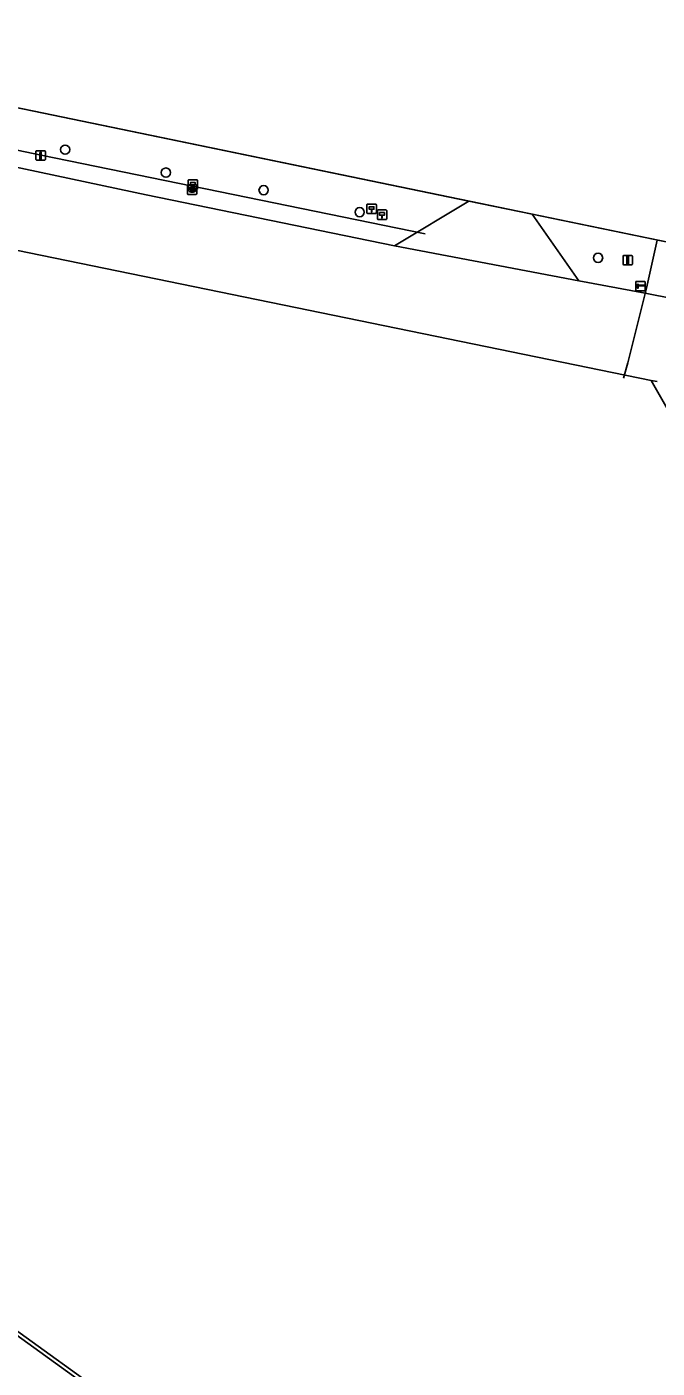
# Model space of a CAD drawing. Extents: x 157692 to 159670, y 381454 to 383289.
# Drawn here: x 159015.7 to 159082.4, y 382681.5 to 382823.6 of the extents above; entities that cross this region are included whole.
import ezdxf

# ---------------------------------------------------------------- set-up
doc = ezdxf.new("R2010")
doc.units = 0
for name, color, linetype in [('IMGEO_Afsluitpaal', 7, 'Continuous'), ('IMGEO_Boom', 7, 'Continuous'), ('IMGEO_Brandkraan', 7, 'Continuous'), ('IMGEO_Groenvoorziening', 7, 'Continuous'), ('IMGEO_Hectometerpaal', 7, 'Continuous'), ('IMGEO_Hek', 7, 'Continuous'), ('IMGEO_Kademuur', 7, 'Continuous'), ('IMGEO_Muur', 7, 'Continuous'), ('IMGEO_Paal', 7, 'Continuous'), ('IMGEO_Rijbaan_lokaal_open', 7, 'Continuous'), ('IMGEO_Slagboom', 7, 'Continuous'), ('IMGEO_Voetpad_open', 7, 'Continuous')]:
    doc.layers.add(name, color=color, linetype=linetype)

msp = doc.modelspace()

# ---------------------------------------------------------------- linework, layer by layer
at = {"layer": 'IMGEO_Afsluitpaal'}
for p, q in [((159078.77, 382798.44), (159078.77, 382799.24)), ((159078.77, 382799.24), (159078.77, 382798.44)), ((159078.87, 382799.34), (159079.66, 382799.34)), ((159079.66, 382799.34), (159078.87, 382799.34)), ((159079.76, 382799.24), (159079.76, 382798.44)), ((159079.76, 382798.44), (159079.76, 382799.24)), ((159079.66, 382798.34), (159078.87, 382798.34)), ((159078.87, 382798.34), (159079.66, 382798.34))]:
    msp.add_line(p, q, dxfattribs=at)
msp.add_lwpolyline([(159079.19, 382799.22), (159079.34, 382799.22), (159079.34, 382798.47), (159079.19, 382798.47), (159079.19, 382799.22)], dxfattribs=at)
for centre, start, end in [((159078.87, 382799.24), 90, 180), ((159078.87, 382799.24), 90, 180), ((159079.66, 382799.24), 0, 90), ((159079.66, 382799.24), 360, 90), ((159078.87, 382798.44), 180, 270), ((159078.87, 382798.44), 180, 270), ((159079.66, 382798.44), 270, 0), ((159079.66, 382798.44), 270, 0)]:
    msp.add_arc(centre, 0.1, start, end, dxfattribs=at)
at = {"layer": 'IMGEO_Boom'}
for centre in [(159019.74, 382810.55), (159030.4, 382808.12), (159040.74, 382806.26), (159050.9, 382803.93), (159076.13, 382799.09)]:
    msp.add_circle(centre, 0.489, dxfattribs=at)
at = {"layer": 'IMGEO_Brandkraan'}
for p, q in [((159032.68, 382805.89), (159032.68, 382806.74)), ((159032.75, 382806.81), (159033.6, 382806.81)), ((159033.6, 382805.81), (159032.75, 382805.81)), ((159033.19, 382806.03), (159033.16, 382806.03)), ((159033.17, 382806.59), (159033.19, 382806.59)), ((159033.68, 382806.74), (159033.68, 382805.89))]:
    msp.add_line(p, q, dxfattribs=at)
for points in [[(159032.68, 382805.89), (159032.68, 382806.74)], [(159032.75, 382806.81), (159033.6, 382806.81)], [(159033.6, 382805.81), (159032.75, 382805.81)], [(159033.02, 382806.51), (159033.02, 382806.11), (159033.24, 382806.11)], [(159033.26, 382806.51), (159033.02, 382806.51)], [(159033.2, 382806.43), (159033.15, 382806.43), (159033.15, 382806.36)], [(159033.15, 382806.36), (159033.2, 382806.36)], [(159033.21, 382806.28), (159033.15, 382806.28), (159033.15, 382806.2)], [(159033.15, 382806.2), (159033.21, 382806.2)], [(159033.68, 382806.74), (159033.68, 382805.89)]]:
    msp.add_lwpolyline(points, dxfattribs=at)
for centre, radius, start, end in [((159032.75, 382806.74), 0.0765, 91.552, 178.448), ((159032.75, 382806.74), 0.0765, 91.552, 178.448), ((159032.75, 382805.89), 0.0765, 181.552, 268.448), ((159032.75, 382805.89), 0.0765, 181.552, 268.448), ((159033.2, 382806.39), 0.0379, 267.8285, 90.9355), ((159033.21, 382806.24), 0.0404, 269.8759, 90.5077), ((159033.24, 382806.36), 0.251, 268.6676, 293.5347), ((159033.26, 382806.37), 0.145, 59.4692, 91.5367), ((159033.29, 382806.41), 0.0922, 285.5137, 58.1501), ((159033.29, 382806.22), 0.105, 301.3115, 78.989), ((159033.6, 382806.74), 0.0765, 1.552, 88.448), ((159033.6, 382806.74), 0.0765, 1.552, 88.448), ((159033.6, 382805.89), 0.0765, 271.552, 358.448), ((159033.6, 382805.89), 0.0765, 271.552, 358.448)]:
    msp.add_arc(centre, radius, start, end, dxfattribs=at)
for centre, major_axis, ratio, start_param, end_param in [((159033.16, 382806.31), (-0.387, 0.002), 0.722429, 4.712389, 7.853982), ((159033.19, 382806.31), (-0.39, 0.002), 0.717154, 1.570796, 4.712389)]:
    msp.add_ellipse(centre, major_axis=major_axis, ratio=ratio, start_param=start_param, end_param=end_param, dxfattribs=at)
at = {"layer": 'IMGEO_Groenvoorziening'}
for points in [[(158976.33, 382822.93), (159062.46, 382805.1)], [(159069.15, 382803.72), (159101.42, 382797.04)]]:
    msp.add_lwpolyline(points, dxfattribs=at)
at = {"layer": 'IMGEO_Hectometerpaal'}
for p, q in [((159032.75, 382807.26), (159032.75, 382806.42)), ((159032.75, 382807.26), (159032.75, 382806.42)), ((159033.67, 382807.35), (159032.83, 382807.35)), ((159033.67, 382807.35), (159032.83, 382807.35)), ((159033.75, 382806.43), (159033.75, 382807.27)), ((159033.75, 382806.43), (159033.75, 382807.27)), ((159032.84, 382806.35), (159033.68, 382806.35)), ((159032.84, 382806.35), (159033.68, 382806.35)), ((159051.67, 382804.7), (159051.67, 382803.86)), ((159051.67, 382804.7), (159051.67, 382803.86)), ((159052.59, 382804.79), (159051.75, 382804.79)), ((159052.59, 382804.79), (159051.75, 382804.79)), ((159052.67, 382803.87), (159052.67, 382804.71)), ((159052.67, 382803.87), (159052.67, 382804.71)), ((159051.76, 382803.79), (159052.6, 382803.79)), ((159051.76, 382803.79), (159052.6, 382803.79)), ((159052.78, 382804.08), (159052.78, 382803.24)), ((159052.78, 382804.08), (159052.78, 382803.24)), ((159053.69, 382804.16), (159052.85, 382804.16)), ((159053.69, 382804.16), (159052.85, 382804.16)), ((159052.86, 382803.16), (159053.7, 382803.16)), ((159052.86, 382803.16), (159053.7, 382803.16)), ((159053.78, 382803.25), (159053.78, 382804.09)), ((159053.78, 382803.25), (159053.78, 382804.09))]:
    msp.add_line(p, q, dxfattribs=at)
for points in [[(159033.28, 382806.49), (159033.22, 382806.49), (159033.22, 382806.8), (159033, 382806.8), (159033, 382807.07), (159033.5, 382807.07), (159033.5, 382806.8), (159033.28, 382806.8), (159033.28, 382806.49)], [(159052.2, 382803.93), (159052.14, 382803.93), (159052.14, 382804.24), (159051.92, 382804.24), (159051.92, 382804.51), (159052.42, 382804.51), (159052.42, 382804.24), (159052.2, 382804.24), (159052.2, 382803.93)], [(159053.3, 382803.31), (159053.24, 382803.31), (159053.24, 382803.61), (159053.02, 382803.61), (159053.02, 382803.88), (159053.52, 382803.88), (159053.52, 382803.61), (159053.3, 382803.61), (159053.3, 382803.31)]]:
    msp.add_lwpolyline(points, dxfattribs=at)
for centre, start, end in [((159032.83, 382807.27), 92.4484, 184.2845), ((159032.83, 382807.27), 92.4484, 184.2845), ((159033.67, 382807.27), 2.4484, 94.2845), ((159033.67, 382807.27), 2.4484, 94.2845), ((159032.83, 382806.43), 182.4484, 274.2845), ((159032.83, 382806.43), 182.4484, 274.2845), ((159033.67, 382806.43), 272.4484, 4.2845), ((159033.67, 382806.43), 272.4484, 4.2845), ((159051.75, 382804.71), 92.4484, 184.2845), ((159051.75, 382804.71), 92.4484, 184.2845), ((159052.59, 382804.71), 2.4484, 94.2845), ((159052.59, 382804.71), 2.4484, 94.2845), ((159051.75, 382803.87), 182.4484, 274.2845), ((159051.75, 382803.87), 182.4484, 274.2845), ((159052.59, 382803.87), 272.4484, 4.2845), ((159052.59, 382803.87), 272.4484, 4.2845), ((159052.85, 382804.08), 92.4484, 184.2845), ((159052.85, 382804.08), 92.4484, 184.2845), ((159052.85, 382803.24), 182.4484, 274.2845), ((159052.85, 382803.24), 182.4484, 274.2845), ((159053.7, 382804.08), 2.4484, 94.2845), ((159053.7, 382804.08), 2.4484, 94.2845), ((159053.7, 382803.24), 272.4484, 4.2845), ((159053.7, 382803.24), 272.4484, 4.2845)]:
    msp.add_arc(centre, 0.0779, start, end, dxfattribs=at)
at = {"layer": 'IMGEO_Hek'}
for points in [[(158979.58, 382817.8), (159017.21, 382809.95), (159057.84, 382801.65)], [(159078.81, 382786.35), (159079.27, 382787.97), (159081.24, 382795.87), (159082.38, 382800.98)]]:
    msp.add_lwpolyline(points, dxfattribs=at)
at = {"layer": 'IMGEO_Kademuur'}
for points in [[(159081.74, 382786.11), (158971.56, 382808.73), (158891.12, 382825.28), (158889.46, 382823.66), (158714.04, 382859.78), (158698.56, 382862.69), (158698.38, 382861.8), (158697.19, 382855.84), (158679.57, 382859.72), (158677.66, 382860.11), (158670.72, 382861.53), (158668.83, 382861.92), (158667.38, 382862.29), (158665.51, 382861.64), (158662.45, 382860.75), (158661.87, 382860.66), (158660.58, 382860.42), (158659.57, 382860.43), (158658.72, 382860.47), (158657.83, 382860.63), (158656.02, 382861.03), (158652.41, 382861.77)], [(159025.2, 382677.35), (159012.84, 382686.27), (158995.86, 382699.03), (158987.77, 382704.91), (158980.06, 382710.23), (158956.16, 382726.25), (158942.22, 382735.45), (158922.05, 382748.74), (158900.26, 382763.39), (158879.29, 382777.57), (158861.68, 382789.28), (158860.91, 382789.69), (158846.55, 382797.46), (158845.97, 382797.66), (158830.37, 382802.29)], [(158830.46, 382802.68), (158846.1, 382798.04), (158846.71, 382797.82), (158861.1, 382790.04), (158861.88, 382789.62), (158879.51, 382777.9), (158900.48, 382763.72), (158922.27, 382749.08), (158942.44, 382735.79), (158956.38, 382726.58), (158980.29, 382710.57), (158988, 382705.24), (158996.1, 382699.35), (159013.08, 382686.59), (159025.4, 382677.7)], [(159084.9, 382780.6), (159081.74, 382786.11)], [(159082.39, 382785.98), (159081.74, 382786.11)]]:
    msp.add_lwpolyline(points, dxfattribs=at)
at = {"layer": 'IMGEO_Muur'}
msp.add_lwpolyline([(159101.42, 382797.04), (158976.33, 382822.93)], dxfattribs=at)
at = {"layer": 'IMGEO_Paal'}
for p, q in [((159016.65, 382810.36), (159016.65, 382809.51)), ((159016.65, 382810.36), (159016.65, 382809.51)), ((159017.56, 382810.44), (159016.72, 382810.44)), ((159017.56, 382810.44), (159016.72, 382810.44)), ((159017.65, 382809.52), (159017.65, 382810.37)), ((159017.65, 382809.52), (159017.65, 382810.37)), ((159016.73, 382809.44), (159017.57, 382809.44)), ((159016.73, 382809.44), (159017.57, 382809.44))]:
    msp.add_line(p, q, dxfattribs=at)
msp.add_lwpolyline([(159017.06, 382810.25), (159017.22, 382810.25), (159017.22, 382809.52), (159017.06, 382809.52), (159017.06, 382810.25)], dxfattribs=at)
for centre, start, end in [((159016.73, 382810.36), 92.4484, 184.2845), ((159016.73, 382810.36), 92.4484, 184.2845), ((159017.57, 382810.36), 2.4484, 94.2845), ((159017.57, 382810.36), 2.4484, 94.2845), ((159016.73, 382809.52), 182.4484, 274.2845), ((159016.73, 382809.52), 182.4484, 274.2845), ((159017.57, 382809.52), 272.4484, 4.2845), ((159017.57, 382809.52), 272.4484, 4.2845)]:
    msp.add_arc(centre, 0.0779, start, end, dxfattribs=at)
at = {"layer": 'IMGEO_Rijbaan_lokaal_open'}
for points in [[(158976.38, 382817.25), (158977.26, 382816.65), (158978.32, 382816.2), (159010.55, 382809.53), (159028.33, 382805.77), (159054.58, 382800.36)], [(159081.74, 382786.11), (158971.56, 382808.73)], [(159054.58, 382800.36), (159074.09, 382796.66)], [(159074.09, 382796.66), (159081.11, 382795.34), (159084.15, 382794.76)]]:
    msp.add_lwpolyline(points, dxfattribs=at)
at = {"layer": 'IMGEO_Slagboom'}
for p, q in [((159080.12, 382795.67), (159080.12, 382796.52)), ((159080.12, 382796.52), (159080.12, 382795.67)), ((159080.19, 382796.6), (159081.04, 382796.6)), ((159081.04, 382796.6), (159080.19, 382796.6)), ((159081.12, 382796.53), (159081.12, 382795.68)), ((159081.12, 382795.68), (159081.12, 382796.53)), ((159081.05, 382795.6), (159080.2, 382795.6)), ((159080.2, 382795.6), (159081.05, 382795.6))]:
    msp.add_line(p, q, dxfattribs=at)
msp.add_lwpolyline([(159080.31, 382796.31), (159080.37, 382796.31), (159080.37, 382796.21), (159081.02, 382796.21), (159081.02, 382796.14), (159080.37, 382796.14), (159080.37, 382795.88), (159080.31, 382795.88), (159080.31, 382796.14), (159080.22, 382796.14), (159080.22, 382796.21), (159080.31, 382796.21), (159080.31, 382796.31)], dxfattribs=at)
for centre, start, end in [((159080.2, 382796.52), 92.4484, 184.2845), ((159080.2, 382796.52), 92.4484, 184.2845), ((159081.04, 382796.52), 2.4484, 94.2845), ((159081.04, 382796.52), 2.4484, 94.2845), ((159080.2, 382795.68), 182.4484, 274.2845), ((159080.2, 382795.68), 182.4484, 274.2845), ((159081.04, 382795.68), 272.4484, 4.2845), ((159081.04, 382795.68), 272.4484, 4.2845)]:
    msp.add_arc(centre, 0.0779, start, end, dxfattribs=at)
at = {"layer": 'IMGEO_Voetpad_open'}
for points in [[(159054.58, 382800.36), (159062.46, 382805.1)], [(159062.46, 382805.1), (159069.15, 382803.72)], [(159074.09, 382796.66), (159069.15, 382803.72)]]:
    msp.add_lwpolyline(points, dxfattribs=at)

doc.saveas('drawing.dxf')
